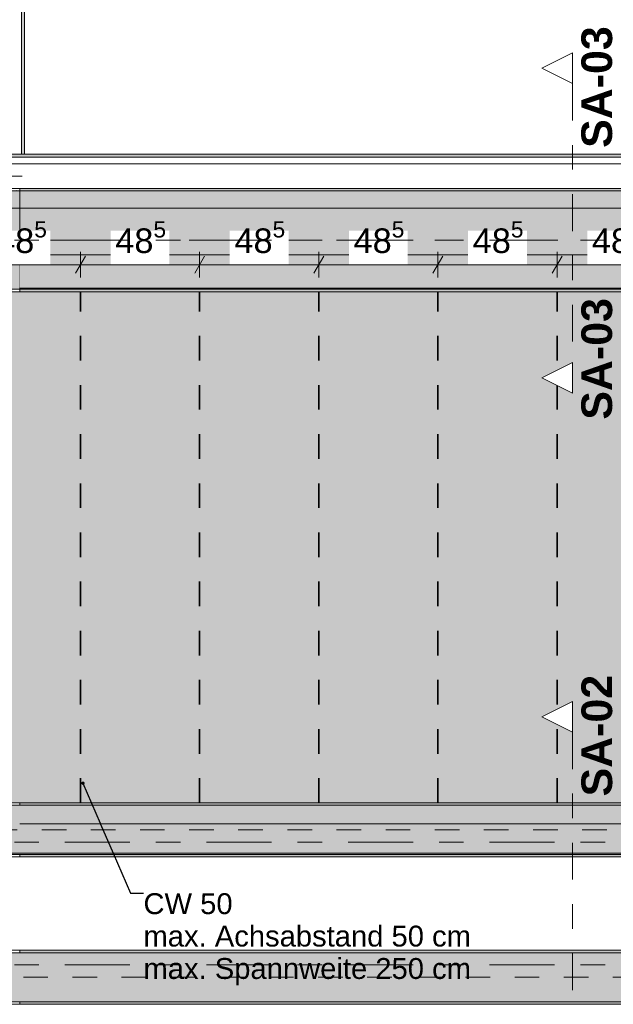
# Model space of a CAD drawing. Header units: metres. Extents: x -3.6 to 84.5, y -11 to 16.8.
# Tile 357 of 389: x 54.7 to 57.1, y 5.2 to 9.2. Entities that reach past the tile are written whole.
import ezdxf

# ---------------------------------------------------------------- set-up
doc = ezdxf.new("R2010")
doc.units = ezdxf.units.M
doc.header["$MEASUREMENT"] = 0
for name, pattern in [('Achse', [0.2, 0.1, -0.05, 0, -0.05]), ('Punktlinie weit', [0.06, 0.01, -0.05]), ('Schnittlinie', [0.3, 0.15, -0.075, 0, -0.075]), ('Strichlinie doppelt', [0.546806, 0.264583, -0.105833, 0.070556, -0.105833]), ('Wipeout_Contour', [1, 0, -1])]:
    doc.linetypes.add(name, pattern=pattern)
for name, color, linetype in [('154 - Bemaßung_ Beschriftung.Ausbau - Deckenspiegel', 7, 'Continuous'), ('203 - Marker.Schnitt - Ausbaudetail SA', 7, 'Continuous'), ('451 - Universal.Achsen Raster', 7, 'Continuous'), ('605 - Struktur.Wand Innen', 7, 'Continuous'), ('607 - Struktur.Stütze', 7, 'Continuous'), ('608 - Struktur.Träger', 7, 'Continuous'), ('Abbruch_605 - Struktur.Wand Innen', 7, 'Continuous'), ('Neubau_154 - Bemaßung_ Beschriftung.Ausbau - Deckenspiegel', 7, 'Continuous'), ('Neubau_651 - Abdeckung.Decke abgehängt_ bekleidet', 7, 'Continuous'), ('Neubau_653 - Abdeckung.TB Verkofferung', 7, 'Continuous')]:
    doc.layers.add(name, color=color, linetype=linetype)
doc.styles.add('ERSTELLTER_STIL_1', font='txt')
doc.styles.add('ERSTELLTER_STIL_2', font='txt')
doc.linetypes.add('Abbruch 1', pattern='A,0,[1,2022.0244.A_L5A-PL04.04_iB_Deckenspiegel 2.OG1.Shx,S=0.001984,R=0,X=0,Y=0],-0.25,0', length=0.25)
doc.dimstyles.new('ERSTELLTER_STIL__2', dxfattribs={"dimtxt": 0.1, "dimasz": 0.0532, "dimexe": 0.18, "dimexo": 0.0625, "dimgap": 0, "dimtad": 1, "dimtih": 1, "dimtoh": 1, "dimzin": 0, "dimdsep": 46, "dimtxsty": 'ERSTELLTER_STIL_2', "dimblk": 'ARROWHEAD_2', "dimblk1": 'ARROWHEAD_2', "dimblk2": 'ARROWHEAD_2', "dimcen": 0.09, "dimse1": 1, "dimse2": 1, "dimclrd": 7, "dimclre": 7, "dimclrt": 7, "dimazin": 0, "dimtfac": 1, "dimtdec": 4, "dimtmove": 0, "dimatfit": 3, "dimfxl": 1, "dimtolj": 1, "dimtzin": 0, "dimarcsym": 0})
doc.dimstyles.new('ERSTELLTER_STIL__5', dxfattribs={"dimtxt": 0.18, "dimasz": 0.02736, "dimexe": 0.18, "dimexo": 0.0625, "dimgap": 0, "dimtad": 0, "dimtih": 1, "dimtoh": 1, "dimdec": 4, "dimzin": 0, "dimdsep": 46, "dimcen": 0.09, "dimadec": 0, "dimazin": 0, "dimtfac": 1, "dimtdec": 4, "dimtmove": 0, "dimatfit": 3, "dimldrblk": 'ARROWHEAD_11', "dimfxl": 1, "dimtolj": 1, "dimtzin": 0, "dimarcsym": 0})
pattern_1 = [(45, (0, 0), (-0.01767767, 0.01767767), [0, -0.025])]
pattern_2 = [(45, (0, 0), (-0.08485281, 0.08485281), []), (45, (-0.04243, 0.04243), (-0.08485281, 0.08485281), [0.09, -0.03])]

# ---------------------------------------------------------------- blocks, each defined once
blk = doc.blocks.new('*D316')
at = {"layer": '154 - Bemaßung_ Beschriftung.Ausbau - Deckenspiegel', "color": 7, "linetype": 'Continuous', "lineweight": 5}
for p, q in [((54.4727, 8.235), (54.4323, 8.165)), ((54.4525, 8.1475), (54.4525, 8.2525)), ((54.9577, 8.235), (54.9173, 8.165)), ((54.9375, 8.1475), (54.9375, 8.2525)), ((54.4525, 8.2), (54.9375, 8.2))]:
    blk.add_line(p, q, dxfattribs=at)
at = {"color": 254, "linetype": 'Wipeout_Contour', "lineweight": 0, "ltscale": 220.101636}
blk.add_wipeout([(54.2805, 8.2536), (54.4994, 8.2536), (54.4994, 8.3964), (54.2805, 8.3964)], dxfattribs=at).dxf.layer = '154 - Bemaßung_ Beschriftung.Ausbau - Deckenspiegel'
at = {"color": 254, "linetype": 'Wipeout_Contour', "lineweight": 0, "ltscale": 221.274907}
blk.add_wipeout([(54.5753, 8.2012), (54.8147, 8.2012), (54.8147, 8.3387), (54.5753, 8.3387)], dxfattribs=at).dxf.layer = '154 - Bemaßung_ Beschriftung.Ausbau - Deckenspiegel'
at = {"layer": '154 - Bemaßung_ Beschriftung.Ausbau - Deckenspiegel', "color": 7, "lineweight": 5, "insert": (54.5941, 8.2183), "char_height": 0.1, "attachment_point": 7, "style": 'ERSTELLTER_STIL_2'}
blk.add_mtext('\\A1;{\\pql;\\fArial|b0|i0|c0|p38;48\\fArial|b0|i0|c0|p38;\\A1{\\H.66x;\\S5^  ;}}', dxfattribs=at)
blk = doc.blocks.new('ARROWHEAD_2')
at = {"color": 0, "linetype": 'Continuous', "lineweight": 0}
for p, q in [((0, 0), (-1, 0)), ((-0.378, -0.655), (0.378, 0.655))]:
    blk.add_line(p, q, dxfattribs=at)
blk = doc.blocks.new('*D317')
at = {"layer": '154 - Bemaßung_ Beschriftung.Ausbau - Deckenspiegel', "color": 7, "linetype": 'Continuous', "lineweight": 5}
for p, q in [((54.9577, 8.235), (54.9173, 8.165)), ((54.9375, 8.1475), (54.9375, 8.2525)), ((55.4427, 8.235), (55.4023, 8.165)), ((55.4225, 8.1475), (55.4225, 8.2525)), ((54.9375, 8.2), (55.4225, 8.2))]:
    blk.add_line(p, q, dxfattribs=at)
at = {"color": 254, "linetype": 'Wipeout_Contour', "lineweight": 0, "ltscale": 223.19323}
blk.add_wipeout([(55.0603, 8.2012), (55.2997, 8.2012), (55.2997, 8.3387), (55.0603, 8.3387)], dxfattribs=at).dxf.layer = '154 - Bemaßung_ Beschriftung.Ausbau - Deckenspiegel'
at = {"layer": '154 - Bemaßung_ Beschriftung.Ausbau - Deckenspiegel', "color": 7, "lineweight": 5, "insert": (55.0791, 8.2183), "char_height": 0.1, "attachment_point": 7, "style": 'ERSTELLTER_STIL_2'}
blk.add_mtext('\\A1;{\\pql;\\fArial|b0|i0|c0|p38;48\\fArial|b0|i0|c0|p38;\\A1{\\H.66x;\\S5^  ;}}', dxfattribs=at)
blk = doc.blocks.new('*D318')
at = {"layer": '154 - Bemaßung_ Beschriftung.Ausbau - Deckenspiegel', "color": 7, "linetype": 'Continuous', "lineweight": 5}
for p, q in [((55.4427, 8.235), (55.4023, 8.165)), ((55.4225, 8.1475), (55.4225, 8.2525)), ((55.9277, 8.235), (55.8873, 8.165)), ((55.9075, 8.1475), (55.9075, 8.2525)), ((55.4225, 8.2), (55.9075, 8.2))]:
    blk.add_line(p, q, dxfattribs=at)
at = {"color": 254, "linetype": 'Wipeout_Contour', "lineweight": 0, "ltscale": 225.111925}
blk.add_wipeout([(55.5453, 8.2012), (55.7847, 8.2012), (55.7847, 8.3387), (55.5453, 8.3387)], dxfattribs=at).dxf.layer = '154 - Bemaßung_ Beschriftung.Ausbau - Deckenspiegel'
at = {"layer": '154 - Bemaßung_ Beschriftung.Ausbau - Deckenspiegel', "color": 7, "lineweight": 5, "insert": (55.5641, 8.2183), "char_height": 0.1, "attachment_point": 7, "style": 'ERSTELLTER_STIL_2'}
blk.add_mtext('\\A1;{\\pql;\\fArial|b0|i0|c0|p38;48\\fArial|b0|i0|c0|p38;\\A1{\\H.66x;\\S5^  ;}}', dxfattribs=at)
blk = doc.blocks.new('*D319')
at = {"layer": '154 - Bemaßung_ Beschriftung.Ausbau - Deckenspiegel', "color": 7, "linetype": 'Continuous', "lineweight": 5}
for p, q in [((55.9277, 8.235), (55.8873, 8.165)), ((55.9075, 8.1475), (55.9075, 8.2525)), ((56.4127, 8.235), (56.3723, 8.165)), ((56.3925, 8.1475), (56.3925, 8.2525)), ((55.9075, 8.2), (56.3925, 8.2))]:
    blk.add_line(p, q, dxfattribs=at)
at = {"color": 254, "linetype": 'Wipeout_Contour', "lineweight": 0, "ltscale": 227.030981}
blk.add_wipeout([(56.0303, 8.2012), (56.2697, 8.2012), (56.2697, 8.3387), (56.0303, 8.3387)], dxfattribs=at).dxf.layer = '154 - Bemaßung_ Beschriftung.Ausbau - Deckenspiegel'
at = {"layer": '154 - Bemaßung_ Beschriftung.Ausbau - Deckenspiegel', "color": 7, "lineweight": 5, "insert": (56.0491, 8.2183), "char_height": 0.1, "attachment_point": 7, "style": 'ERSTELLTER_STIL_2'}
blk.add_mtext('\\A1;{\\pql;\\fArial|b0|i0|c0|p38;48\\fArial|b0|i0|c0|p38;\\A1{\\H.66x;\\S5^  ;}}', dxfattribs=at)
blk = doc.blocks.new('*D320')
at = {"layer": '154 - Bemaßung_ Beschriftung.Ausbau - Deckenspiegel', "color": 7, "linetype": 'Continuous', "lineweight": 5}
for p, q in [((56.4127, 8.235), (56.3723, 8.165)), ((56.3925, 8.1475), (56.3925, 8.2525)), ((56.8977, 8.235), (56.8573, 8.165)), ((56.8775, 8.1475), (56.8775, 8.2525)), ((56.3925, 8.2), (56.8775, 8.2))]:
    blk.add_line(p, q, dxfattribs=at)
at = {"color": 254, "linetype": 'Wipeout_Contour', "lineweight": 0, "ltscale": 228.950391}
blk.add_wipeout([(56.5153, 8.2012), (56.7547, 8.2012), (56.7547, 8.3387), (56.5153, 8.3387)], dxfattribs=at).dxf.layer = '154 - Bemaßung_ Beschriftung.Ausbau - Deckenspiegel'
at = {"layer": '154 - Bemaßung_ Beschriftung.Ausbau - Deckenspiegel', "color": 7, "lineweight": 5, "insert": (56.5341, 8.2183), "char_height": 0.1, "attachment_point": 7, "style": 'ERSTELLTER_STIL_2'}
blk.add_mtext('\\A1;{\\pql;\\fArial|b0|i0|c0|p38;48\\fArial|b0|i0|c0|p38;\\A1{\\H.66x;\\S5^  ;}}', dxfattribs=at)
blk = doc.blocks.new('*D321')
at = {"layer": '154 - Bemaßung_ Beschriftung.Ausbau - Deckenspiegel', "color": 7, "linetype": 'Continuous', "lineweight": 5}
for p, q in [((56.8977, 8.235), (56.8573, 8.165)), ((56.8775, 8.1475), (56.8775, 8.2525)), ((57.3827, 8.235), (57.3423, 8.165)), ((57.3625, 8.1475), (57.3625, 8.2525)), ((56.8775, 8.2), (57.3625, 8.2))]:
    blk.add_line(p, q, dxfattribs=at)
at = {"color": 254, "linetype": 'Wipeout_Contour', "lineweight": 0, "ltscale": 230.870144}
blk.add_wipeout([(57.0003, 8.2012), (57.2397, 8.2012), (57.2397, 8.3387), (57.0003, 8.3387)], dxfattribs=at).dxf.layer = '154 - Bemaßung_ Beschriftung.Ausbau - Deckenspiegel'
at = {"layer": '154 - Bemaßung_ Beschriftung.Ausbau - Deckenspiegel', "color": 7, "lineweight": 5, "insert": (57.0191, 8.2183), "char_height": 0.1, "attachment_point": 7, "style": 'ERSTELLTER_STIL_2'}
blk.add_mtext('\\A1;{\\pql;\\fArial|b0|i0|c0|p38;48\\fArial|b0|i0|c0|p38;\\A1{\\H.66x;\\S5^  ;}}', dxfattribs=at)
blk = doc.blocks.new('*D414')
at = {"layer": '154 - Bemaßung_ Beschriftung.Ausbau - Deckenspiegel', "color": 7, "linetype": 'Continuous', "lineweight": 5}
for p, q in [((54.3902, 8.465), (54.3498, 8.395)), ((54.37, 8.3775), (54.37, 8.4825)), ((62.0048, 8.395), (62.0452, 8.465)), ((62.025, 8.3775), (62.025, 8.4825)), ((54.3358, 8.43), (54.37, 8.43)), ((54.37, 8.43), (62.025, 8.43)), ((62.025, 8.43), (62.0593, 8.43))]:
    blk.add_line(p, q, dxfattribs=at)
at = {"color": 254, "linetype": 'Wipeout_Contour', "lineweight": 0, "ltscale": 235.267327}
blk.add_wipeout([(58.0207, 8.4312), (58.3743, 8.4312), (58.3743, 8.5687), (58.0207, 8.5687)], dxfattribs=at).dxf.layer = '154 - Bemaßung_ Beschriftung.Ausbau - Deckenspiegel'
at = {"layer": '154 - Bemaßung_ Beschriftung.Ausbau - Deckenspiegel', "color": 7, "lineweight": 5, "insert": (58.0394, 8.4306), "char_height": 0.1, "attachment_point": 7, "style": 'ERSTELLTER_STIL_2'}
blk.add_mtext('\\A1;{\\pql;\\fArial|b0|i0|c0|p38;7,65\\fArial|b0|i0|c0|p38;\\A1{\\H.66x;\\S5^  ;}}', dxfattribs=at)
blk = doc.blocks.new('ARROWHEAD_11')
at = {"color": 0, "linetype": 'Continuous', "lineweight": 0}
blk.add_line((0, 0), (-1, 0), dxfattribs=at)
at = {"color": 0, "linetype": 'Continuous', "lineweight": 0, "const_width": 0.25, "flags": 128}
blk.add_lwpolyline([(-0.125, 0, 1), (0.125, 0, 1)], format="xyb", close=True, dxfattribs=at)

msp = doc.modelspace()

# ---------------------------------------------------------------- hatches: boundary and pattern name
at = {"layer": '607 - Struktur.Stütze', "linetype": 'Continuous', "lineweight": 0, "true_color": 0x000000}
h = msp.add_hatch(dxfattribs=at)
h.set_pattern_fill('Gips_0001', color=18, style=0, pattern_type=2)
h.set_pattern_definition(pattern_1)
h.paths.add_polyline_path([(54.37, 8.09), (54.69, 8.09), (54.69, 8.51), (54.6, 8.51), (54.6, 8.5), (54.68, 8.5), (54.68, 8.1), (54.38, 8.1), (54.38, 8.5), (54.45, 8.5), (54.45, 8.51), (54.37, 8.51)])
at = {"layer": '608 - Struktur.Träger', "linetype": 'Continuous', "lineweight": 0, "true_color": 0x000000}
h = msp.add_hatch(dxfattribs=at)
h.set_pattern_fill('Gips_0001', color=18, style=0, pattern_type=2)
h.set_pattern_definition(pattern_1)
h.paths.add_polyline_path([(54.69, 8.5), (58.055, 8.5), (58.055, 8.51), (54.69, 8.51)])
h = msp.add_hatch(dxfattribs=at)
h.set_pattern_fill('Gips_0001', color=18, style=0, pattern_type=2)
h.set_pattern_definition(pattern_1)
h.paths.add_polyline_path([(54.69, 6.01), (54.69, 6), (61.57, 6), (61.57, 6.01)])
h = msp.add_hatch(dxfattribs=at)
h.set_pattern_fill('Gips_0001', color=18, style=0, pattern_type=2)
h.set_pattern_definition(pattern_1)
h.paths.add_polyline_path([(58.07, 5.41), (54.69, 5.41), (54.69, 5.4), (58.07, 5.4)])
h = msp.add_hatch(dxfattribs=at)
h.set_pattern_fill('Beton__Stahlbeton_0001', color=18, style=0, pattern_type=2)
h.set_pattern_definition(pattern_2)
h.paths.add_polyline_path([(14.5051, 5.2), (18.37, 5.2), (18.69, 5.2), (22.06, 5.2), (22.19, 5.2), (25.57, 5.2), (25.89, 5.2), (29.23, 5.2), (29.41, 5.2), (32.77, 5.2), (33.09, 5.2), (36.465, 5.2), (36.605, 5.2), (39.97, 5.2), (40.29, 5.2), (47.17, 5.2), (47.49, 5.2), (50.85, 5.2), (51.02, 5.2), (54.37, 5.2), (54.69, 5.2), (58.07, 5.2), (58.205, 5.2), (61.57, 5.2), (61.88, 5.2), (61.88, 5.4), (61.57, 5.4), (58.205, 5.4), (58.07, 5.4), (54.69, 5.4), (54.37, 5.4), (51.02, 5.4), (50.85, 5.4), (47.49, 5.4), (47.17, 5.4), (40.29, 5.4), (39.97, 5.4), (36.605, 5.4), (36.465, 5.4), (33.09, 5.4), (32.77, 5.4), (29.41, 5.4), (29.23, 5.4), (25.89, 5.4), (25.57, 5.4), (22.19, 5.4), (22.06, 5.4), (18.69, 5.4), (18.37, 5.4), (14.5051, 5.4)])
h = msp.add_hatch(dxfattribs=at)
h.set_pattern_fill('Gips_0001', color=18, style=0, pattern_type=2)
h.set_pattern_definition(pattern_1)
h.paths.add_polyline_path([(54.69, 5.19), (58.07, 5.19), (58.07, 5.2), (54.69, 5.2)])
at = {"layer": 'Neubau_651 - Abdeckung.Decke abgehängt_ bekleidet', "linetype": 'Continuous', "lineweight": 13, "true_color": 0xffbfbf}
h = msp.add_hatch(dxfattribs=at)
h.set_pattern_fill('sechseckig_0001', color=254, style=0, pattern_type=2)
h.set_pattern_definition([(90, (0, 0), (-0.12990375, 0), [0.075, -0.15]), (90, (-0.06495, 0.1125), (-0.12990375, 0), [0.075, -0.15]), (150, (5e-18, 0.075), (0.06495188, 0.11249995), [0.075, -0.15]), (150, (-0.1299, 0.075), (0.06495188, 0.11249995), [0.075, -0.15]), (210, (0, 0), (-0.06495187, 0.11249995), [0.075, -0.15]), (210, (-0.1299, 8e-18), (-0.06495187, 0.11249995), [0.075, -0.15])])
h.paths.add_polyline_path([(54.37, 6.135), (54.37, 6.01), (61.88, 6.01), (62.025, 6.01), (62.025, 8.09), (61.88, 8.09), (54.37, 8.09)])
h.paths.add_polyline_path([(58.3325, 7.39), (59.0325, 7.39), (59.0325, 6.71), (58.3325, 6.71)], flags=0)
at = {"layer": 'Neubau_653 - Abdeckung.TB Verkofferung', "linetype": 'Continuous', "lineweight": 0, "true_color": 0x000000}
h = msp.add_hatch(dxfattribs=at)
h.set_pattern_fill('Gips_0001', color=18, style=0, pattern_type=2)
h.set_pattern_definition(pattern_1)
h.paths.add_polyline_path([(54.71, 8.6495), (54.71, 12.69), (54.6975, 12.69), (54.6975, 8.6495)])
h = msp.add_hatch(dxfattribs=at)
h.set_pattern_fill('Gips_0001', color=18, style=0, pattern_type=2)
h.set_pattern_definition(pattern_1)
h.paths.add_polyline_path([(58.055, 8.6495), (54.6, 8.6495), (54.6, 8.637), (58.055, 8.637)])

# ---------------------------------------------------------------- linework, layer by layer
at = {"layer": '451 - Universal.Achsen Raster', "color": 160, "linetype": 'Strichlinie doppelt', "lineweight": 9, "true_color": 0x3232ff}
msp.add_line((64.935, 5.35), (-3.175, 5.35), dxfattribs=at)
at = {"layer": '607 - Struktur.Stütze', "color": 7, "linetype": 'Continuous', "lineweight": 5, "flags": 128}
msp.add_lwpolyline([(54.45, 8.51), (54.37, 8.51), (54.37, 8.09), (54.69, 8.09), (54.69, 8.51), (54.6, 8.51)], dxfattribs=at)
at = {"layer": '608 - Struktur.Träger', "color": 7, "linetype": 'Continuous', "lineweight": 13}
for p, q in [((0.38, 8.51), (61.88, 8.51)), ((54.69, 8.5), (54.37, 8.5)), ((58.055, 8.5), (54.69, 8.5)), ((0.38, 6.01), (61.88, 6.01)), ((54.69, 6), (54.37, 6)), ((61.57, 6), (54.69, 6)), ((14.5051, 5.41), (61.88, 5.41)), ((54.69, 5.4), (54.37, 5.4)), ((58.07, 5.4), (54.69, 5.4)), ((14.5051, 5.19), (61.88, 5.19))]:
    msp.add_line(p, q, dxfattribs=at)
at = {"layer": '608 - Struktur.Träger', "color": 7, "linetype": 'Continuous', "lineweight": 5}
for p, q in [((54.69, 8.51), (54.69, 8.5)), ((58.055, 8.51), (54.69, 8.51)), ((54.69, 6.01), (54.69, 6)), ((61.57, 6.01), (54.69, 6.01)), ((54.69, 5.41), (54.69, 5.4)), ((58.07, 5.41), (54.69, 5.41)), ((54.69, 5.2), (54.69, 5.19)), ((58.07, 5.19), (54.69, 5.19))]:
    msp.add_line(p, q, dxfattribs=at)
at = {"layer": '608 - Struktur.Träger', "color": 7, "linetype": 'Achse', "lineweight": 9}
for p, q in [((0.38, 8.3), (61.88, 8.3)), ((14.5051, 5.3), (61.88, 5.3))]:
    msp.add_line(p, q, dxfattribs=at)
at = {"layer": '608 - Struktur.Träger', "color": 7, "linetype": 'Continuous', "lineweight": 13, "flags": 128}
msp.add_lwpolyline([(61.88, 5.2), (61.57, 5.2), (58.205, 5.2), (58.07, 5.2), (54.69, 5.2), (54.37, 5.2), (51.02, 5.2), (50.85, 5.2)], dxfattribs=at)
at = {"layer": 'Abbruch_605 - Struktur.Wand Innen', "color": 160, "linetype": 'Abbruch 1', "lineweight": 5, "true_color": 0x3232ff}
msp.add_line((54.35, 8.56), (54.7, 8.56), dxfattribs=at)
msp.add_line((54.35, 8.56), (54.7, 8.56), dxfattribs=at)
at = {"layer": 'Neubau_651 - Abdeckung.Decke abgehängt_ bekleidet', "color": 1, "linetype": 'Punktlinie weit', "lineweight": 13, "flags": 128}
msp.add_lwpolyline([(54.37, 6.135), (54.37, 6.01), (61.88, 6.01), (62.025, 6.01), (62.025, 8.09), (61.88, 8.09), (54.37, 8.09)], close=True, dxfattribs=at)
at = {"layer": 'Neubau_653 - Abdeckung.TB Verkofferung', "color": 1, "linetype": 'Continuous', "lineweight": 5}
for p, q in [((54.6975, 12.69), (54.6975, 8.6495)), ((54.71, 12.69), (54.71, 8.6495)), ((58.055, 8.6495), (54.6, 8.6495)), ((58.055, 8.637), (54.6, 8.637)), ((58.055, 8.61), (54.6, 8.61)), ((58.055, 8.51), (54.6, 8.51))]:
    msp.add_line(p, q, dxfattribs=at)
at = {"layer": 'Neubau_653 - Abdeckung.TB Verkofferung', "color": 1, "linetype": 'Continuous', "lineweight": 9}
for p, q in [((54.71, 8.6495), (54.71, 12.69)), ((62.025, 8.6495), (54.6, 8.6495)), ((54.71, 8.6495), (54.6, 8.6495)), ((62.025, 8.24), (54.6, 8.24)), ((54.62, 5.805), (62.025, 5.805))]:
    msp.add_line(p, q, dxfattribs=at)
at = {"layer": 'Neubau_653 - Abdeckung.TB Verkofferung', "color": 1, "linetype": 'Continuous', "lineweight": 5, "flags": 128}
msp.add_lwpolyline([(54.71, 8.6495), (54.6975, 8.6495), (54.6705, 8.6495)], dxfattribs=at)

# ---------------------------------------------------------------- texts
at = {"layer": '203 - Marker.Schnitt - Ausbaudetail SA', "color": 7, "lineweight": 13, "char_height": 0.125, "rotation": 90, "style": 'ERSTELLTER_STIL_1'}
for s, insert, attachment_point in [('\\A1;{\\pqr;\\pt0;\\fArial|b1|i0|c0|p38;SA-03}', (57.1035, 8.0641), 9), ('\\A1;{\\pql;\\pt0;\\fArial|b1|i0|c0|p38;SA-02}', (57.1035, 6.0359), 7)]:
    msp.add_mtext(s, dxfattribs=dict(at, insert=insert, attachment_point=attachment_point))
at = {"layer": 'Neubau_154 - Bemaßung_ Beschriftung.Ausbau - Deckenspiegel', "color": 1, "linetype": 'Continuous', "lineweight": 13, "insert": (55.1939, 5.642), "char_height": 0.085, "attachment_point": 1, "line_spacing_factor": 0.930912, "style": 'ERSTELLTER_STIL_2'}
msp.add_mtext('\\A1;{\\pql;\\fArial|b0|i0|c0|p38;CW 50\\P\\pql;\\fArial|b0|i0|c0|p38;max. Achsabstand 50 cm\\P\\pql;\\fArial|b0|i0|c0|p38;max. Spannweite 250 \\fArial|b0|i0|c0|p38;c\\fArial|b0|i0|c0|p38;m }', dxfattribs=at)

# ---------------------------------------------------------------- next in the draw order: wipeouts: each hides what was drawn before it
at = {"color": 254, "linetype": 'Wipeout_Contour', "lineweight": 0, "ltscale": 227.849551}
msp.add_wipeout([(54.69, 8.105), (58.055, 8.105), (58.055, 8.24), (54.69, 8.24)], dxfattribs=at).dxf.layer = '605 - Struktur.Wand Innen'
at = {"color": 254, "linetype": 'Wipeout_Contour', "lineweight": 0, "ltscale": 226.740494}
msp.add_wipeout([(54.69, 5.8045), (58.07, 5.8045), (58.07, 5.925), (54.69, 5.925)], dxfattribs=at).dxf.layer = '605 - Struktur.Wand Innen'

# ---------------------------------------------------------------- next in the draw order: hatches: boundary and pattern name
at = {"layer": '608 - Struktur.Träger', "linetype": 'Continuous', "lineweight": 0, "true_color": 0x000000}
h = msp.add_hatch(dxfattribs=at)
h.set_pattern_fill('Beton__Stahlbeton_0001', color=18, style=0, pattern_type=2)
h.set_pattern_definition(pattern_2)
h.paths.add_polyline_path([(0.69, 8.5), (0.38, 8.5), (0.38, 8.1), (0.69, 8.1), (7.57, 8.1), (7.89, 8.1), (11.17, 8.1), (11.49, 8.1), (14.77, 8.1), (15.09, 8.1), (18.37, 8.1), (18.69, 8.1), (25.57, 8.1), (25.89, 8.1), (29.23, 8.1), (29.4, 8.1), (32.77, 8.1), (33.09, 8.1), (39.97, 8.1), (40.29, 8.1), (47.17, 8.1), (47.49, 8.1), (50.77, 8.1), (51.09, 8.1), (54.37, 8.1), (54.69, 8.1), (61.57, 8.1), (61.88, 8.1), (61.88, 8.5), (61.57, 8.5), (58.205, 8.5), (58.055, 8.5), (54.69, 8.5), (54.37, 8.5), (51.09, 8.5), (50.77, 8.5), (47.49, 8.5), (47.17, 8.5), (43.81, 8.5), (43.66, 8.5), (40.29, 8.5), (39.97, 8.5), (39.03, 8.5), (38.9, 8.5), (37.71, 8.5), (37.58, 8.5), (36.61, 8.5), (36.46, 8.5), (33.09, 8.5), (32.77, 8.5), (29.4, 8.5), (29.23, 8.5), (25.89, 8.5), (25.57, 8.5), (18.69, 8.5), (18.37, 8.5), (15.09, 8.5), (14.77, 8.5), (11.49, 8.5), (11.17, 8.5), (7.89, 8.5), (7.57, 8.5)])
h = msp.add_hatch(dxfattribs=at)
h.set_pattern_fill('Gips_0001', color=18, style=0, pattern_type=2)
h.set_pattern_definition(pattern_1)
h.paths.add_polyline_path([(54.69, 8.1), (54.69, 8.09), (61.57, 8.09), (61.57, 8.1)])
h = msp.add_hatch(dxfattribs=at)
h.set_pattern_fill('Beton__Stahlbeton_0001', color=18, style=0, pattern_type=2)
h.set_pattern_definition(pattern_2)
h.paths.add_polyline_path([(0.69, 6), (0.38, 6), (0.38, 5.8), (0.69, 5.8), (7.57, 5.8), (7.89, 5.8), (11.17, 5.8), (11.49, 5.8), (18.37, 5.8), (18.69, 5.8), (22.06, 5.8), (22.19, 5.8), (25.57, 5.8), (25.89, 5.8), (32.77, 5.8), (33.09, 5.8), (36.465, 5.8), (36.605, 5.8), (39.97, 5.8), (40.29, 5.8), (47.17, 5.8), (47.49, 5.8), (50.85, 5.8), (51.02, 5.8), (54.37, 5.8), (54.69, 5.8), (58.07, 5.8), (58.205, 5.8), (61.57, 5.8), (61.88, 5.8), (61.88, 6), (61.57, 6), (54.69, 6), (54.37, 6), (50.9625, 6), (50.8975, 6), (47.49, 6), (47.17, 6), (40.29, 6), (39.97, 6), (33.09, 6), (25.57, 6), (18.69, 6), (18.37, 6), (14.945, 6), (14.88, 6), (11.49, 6), (11.17, 6), (7.89, 6), (7.57, 6)])
h = msp.add_hatch(dxfattribs=at)
h.set_pattern_fill('Gips_0001', color=18, style=0, pattern_type=2)
h.set_pattern_definition(pattern_1)
h.paths.add_polyline_path([(58.07, 5.8), (54.69, 5.8), (54.69, 5.79), (58.07, 5.79)])

# ---------------------------------------------------------------- next in the draw order: linework, layer by layer
at = {"layer": '203 - Marker.Schnitt - Ausbaudetail SA', "color": 7, "linetype": 'Schnittlinie', "lineweight": 13}
msp.add_line((56.9402, 6.2975), (56.9402, 4.763), dxfattribs=at)
at = {"layer": '451 - Universal.Achsen Raster', "color": 160, "linetype": 'Strichlinie doppelt', "lineweight": 9, "true_color": 0x3232ff}
msp.add_line((64.935, 5.85), (-3.175, 5.85), dxfattribs=at)
at = {"layer": '605 - Struktur.Wand Innen', "color": 7, "linetype": 'Continuous', "lineweight": 13, "flags": 128}
for points in [[(58.055, 8.24), (54.69, 8.24)], [(54.69, 8.105), (61.57, 8.105)], [(58.07, 5.925), (54.69, 5.925)], [(54.69, 5.8045), (58.07, 5.8045)]]:
    msp.add_lwpolyline(points, dxfattribs=at)
at = {"layer": '608 - Struktur.Träger', "color": 7, "linetype": 'Continuous', "lineweight": 5}
for p, q in [((54.69, 8.1), (54.69, 8.09)), ((61.57, 8.09), (54.69, 8.09)), ((54.69, 5.8), (54.69, 5.79)), ((58.07, 5.79), (54.69, 5.79))]:
    msp.add_line(p, q, dxfattribs=at)
at = {"layer": '608 - Struktur.Träger', "color": 7, "linetype": 'Continuous', "lineweight": 13}
for p, q in [((0.38, 8.09), (61.88, 8.09)), ((0.38, 5.79), (61.88, 5.79))]:
    msp.add_line(p, q, dxfattribs=at)
at = {"layer": '608 - Struktur.Träger', "color": 7, "linetype": 'Achse', "lineweight": 9}
msp.add_line((0.38, 5.9), (61.88, 5.9), dxfattribs=at)
at = {"layer": '608 - Struktur.Träger', "color": 7, "linetype": 'Continuous', "lineweight": 13, "flags": 128}
for points in [[(61.88, 8.1), (61.57, 8.1), (54.69, 8.1), (54.37, 8.1), (51.09, 8.1), (50.77, 8.1)], [(61.88, 5.8), (61.57, 5.8), (58.205, 5.8), (58.07, 5.8), (54.69, 5.8), (54.37, 5.8), (51.02, 5.8), (50.85, 5.8)]]:
    msp.add_lwpolyline(points, dxfattribs=at)
at = {"layer": 'Neubau_651 - Abdeckung.Decke abgehängt_ bekleidet', "color": 1, "linetype": 'Achse', "lineweight": 35}
for p, q in [((54.9375, 6.01), (54.9375, 8.09)), ((55.4225, 6.01), (55.4225, 8.09)), ((55.9075, 6.01), (55.9075, 8.09)), ((56.3925, 6.01), (56.3925, 8.09)), ((56.8775, 6.01), (56.8775, 8.09))]:
    msp.add_line(p, q, dxfattribs=at)

# ---------------------------------------------------------------- next in the draw order: leaders
at = {"layer": 'Neubau_154 - Bemaßung_ Beschriftung.Ausbau - Deckenspiegel', "color": 1, "linetype": 'Continuous', "lineweight": 13, "annotation_type": 0, "has_hookline": 1, "hookline_direction": 0, "text_width": 1.3167}
msp.add_leader([(54.9475, 6.0899), (55.1411, 5.642), (55.1939, 5.642)], dimstyle='ERSTELLTER_STIL__5', dxfattribs=at)

# ---------------------------------------------------------------- next in the draw order: dimensions: what is measured, and where the dimension line sits
at = {"layer": '154 - Bemaßung_ Beschriftung.Ausbau - Deckenspiegel', "color": 7, "linetype": 'Continuous', "lineweight": 5}
dim = msp.add_linear_dim(base=(54.9374889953, 8.1999822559), p1=(54.4524889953, 8.089982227), p2=(54.9374889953, 8.089982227), dimstyle='ERSTELLTER_STIL__2', dxfattribs=at)
dim.commit()
dim.dimension.update_dxf_attribs({"geometry": '*D316', "text_midpoint": (54.8053552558, 8.2699822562), "dimtype": 160})

# ---------------------------------------------------------------- next in the draw order: wipeouts: each hides what was drawn before it
at = {"color": 254, "linetype": 'Wipeout_Contour', "lineweight": 0, "ltscale": 171.265526}
msp.add_wipeout([(56.9402, 6.4225), (56.8152, 6.36), (56.9402, 6.2975)], dxfattribs=at).dxf.layer = '203 - Marker.Schnitt - Ausbaudetail SA'

# ---------------------------------------------------------------- next in the draw order: linework, layer by layer
at = {"layer": '203 - Marker.Schnitt - Ausbaudetail SA', "color": 7, "linetype": 'Continuous', "lineweight": 13, "flags": 128}
msp.add_lwpolyline([(56.9402, 6.4225), (56.9402, 6.2975), (56.8152, 6.36)], close=True, dxfattribs=at)

# ---------------------------------------------------------------- next in the draw order: dimensions: what is measured, and where the dimension line sits
at = {"layer": '154 - Bemaßung_ Beschriftung.Ausbau - Deckenspiegel', "color": 7, "linetype": 'Continuous', "lineweight": 5}
dim = msp.add_linear_dim(base=(55.4224889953, 8.1999822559), p1=(54.9374889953, 8.089982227), p2=(55.4224889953, 8.089982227), dimstyle='ERSTELLTER_STIL__2', dxfattribs=at)
dim.commit()
dim.dimension.update_dxf_attribs({"geometry": '*D317', "text_midpoint": (55.2903552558, 8.2699822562), "dimtype": 160})

# ---------------------------------------------------------------- next in the draw order: dimensions: what is measured, and where the dimension line sits
dim = msp.add_linear_dim(base=(55.9074889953, 8.1999822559), p1=(55.4224889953, 8.089982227), p2=(55.9074889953, 8.089982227), dimstyle='ERSTELLTER_STIL__2', dxfattribs=at)
dim.commit()
dim.dimension.update_dxf_attribs({"geometry": '*D318', "text_midpoint": (55.7753552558, 8.2699822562), "dimtype": 160})

# ---------------------------------------------------------------- next in the draw order: dimensions: what is measured, and where the dimension line sits
dim = msp.add_linear_dim(base=(56.3924889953, 8.1999822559), p1=(55.9074889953, 8.089982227), p2=(56.3924889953, 8.089982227), dimstyle='ERSTELLTER_STIL__2', dxfattribs=at)
dim.commit()
dim.dimension.update_dxf_attribs({"geometry": '*D319', "text_midpoint": (56.2603552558, 8.2699822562), "dimtype": 160})

# ---------------------------------------------------------------- next in the draw order: dimensions: what is measured, and where the dimension line sits
dim = msp.add_linear_dim(base=(56.8774889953, 8.1999822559), p1=(56.3924889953, 8.089982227), p2=(56.8774889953, 8.089982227), dimstyle='ERSTELLTER_STIL__2', dxfattribs=at)
dim.commit()
dim.dimension.update_dxf_attribs({"geometry": '*D320', "text_midpoint": (56.7453552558, 8.2699822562), "dimtype": 160})

# ---------------------------------------------------------------- next in the draw order: dimensions: what is measured, and where the dimension line sits
dim = msp.add_linear_dim(base=(57.3624889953, 8.1999822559), p1=(56.8774889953, 8.089982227), p2=(57.3624889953, 8.089982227), dimstyle='ERSTELLTER_STIL__2', dxfattribs=at)
dim.commit()
dim.dimension.update_dxf_attribs({"geometry": '*D321', "text_midpoint": (57.2303552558, 8.2699822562), "dimtype": 160})

# ---------------------------------------------------------------- next in the draw order: dimensions: what is measured, and where the dimension line sits
dim = msp.add_linear_dim(base=(62.02503, 8.42998), p1=(54.36999, 8.08998), p2=(62.02503, 8.08998), dimstyle='ERSTELLTER_STIL__2', dxfattribs=at)
dim.commit()
dim.dimension.update_dxf_attribs({"geometry": '*D414', "text_midpoint": (58.30438, 8.49998), "dimtype": 160})

# ---------------------------------------------------------------- next in the draw order: linework, layer by layer
at = {"layer": '203 - Marker.Schnitt - Ausbaudetail SA', "color": 7, "linetype": 'Schnittlinie', "lineweight": 13}
msp.add_line((56.9402, 8.937), (56.9402, 7.8025), dxfattribs=at)
at = {"layer": '451 - Universal.Achsen Raster', "color": 160, "linetype": 'Strichlinie doppelt', "lineweight": 9, "true_color": 0x3232ff}
msp.add_line((64.935, 8.3), (-3.175, 8.3), dxfattribs=at)

# ---------------------------------------------------------------- next in the draw order: texts
at = {"layer": '203 - Marker.Schnitt - Ausbaudetail SA', "color": 7, "lineweight": 13, "insert": (57.1035, 8.6754), "char_height": 0.125, "attachment_point": 7, "rotation": 90, "style": 'ERSTELLTER_STIL_1'}
msp.add_mtext('\\A1;{\\pql;\\pt0;\\fArial|b1|i0|c0|p38;SA-03}', dxfattribs=at)

# ---------------------------------------------------------------- next in the draw order: wipeouts: each hides what was drawn before it
at = {"color": 254, "linetype": 'Wipeout_Contour', "lineweight": 0, "ltscale": 172.327392}
msp.add_wipeout([(56.9402, 9.062), (56.8152, 8.9995), (56.9402, 8.937)], dxfattribs=at).dxf.layer = '203 - Marker.Schnitt - Ausbaudetail SA'
at = {"color": 254, "linetype": 'Wipeout_Contour', "lineweight": 0, "ltscale": 171.775987}
msp.add_wipeout([(56.9402, 7.6775), (56.9402, 7.8025), (56.8152, 7.74)], dxfattribs=at).dxf.layer = '203 - Marker.Schnitt - Ausbaudetail SA'

# ---------------------------------------------------------------- next in the draw order: linework, layer by layer
at = {"layer": '203 - Marker.Schnitt - Ausbaudetail SA', "color": 7, "linetype": 'Continuous', "lineweight": 13, "flags": 128}
for points in [[(56.9402, 9.062), (56.9402, 8.937), (56.8152, 8.9995)], [(56.9402, 7.6775), (56.9402, 7.8025), (56.8152, 7.74)]]:
    msp.add_lwpolyline(points, close=True, dxfattribs=at)

doc.saveas('drawing.dxf')
